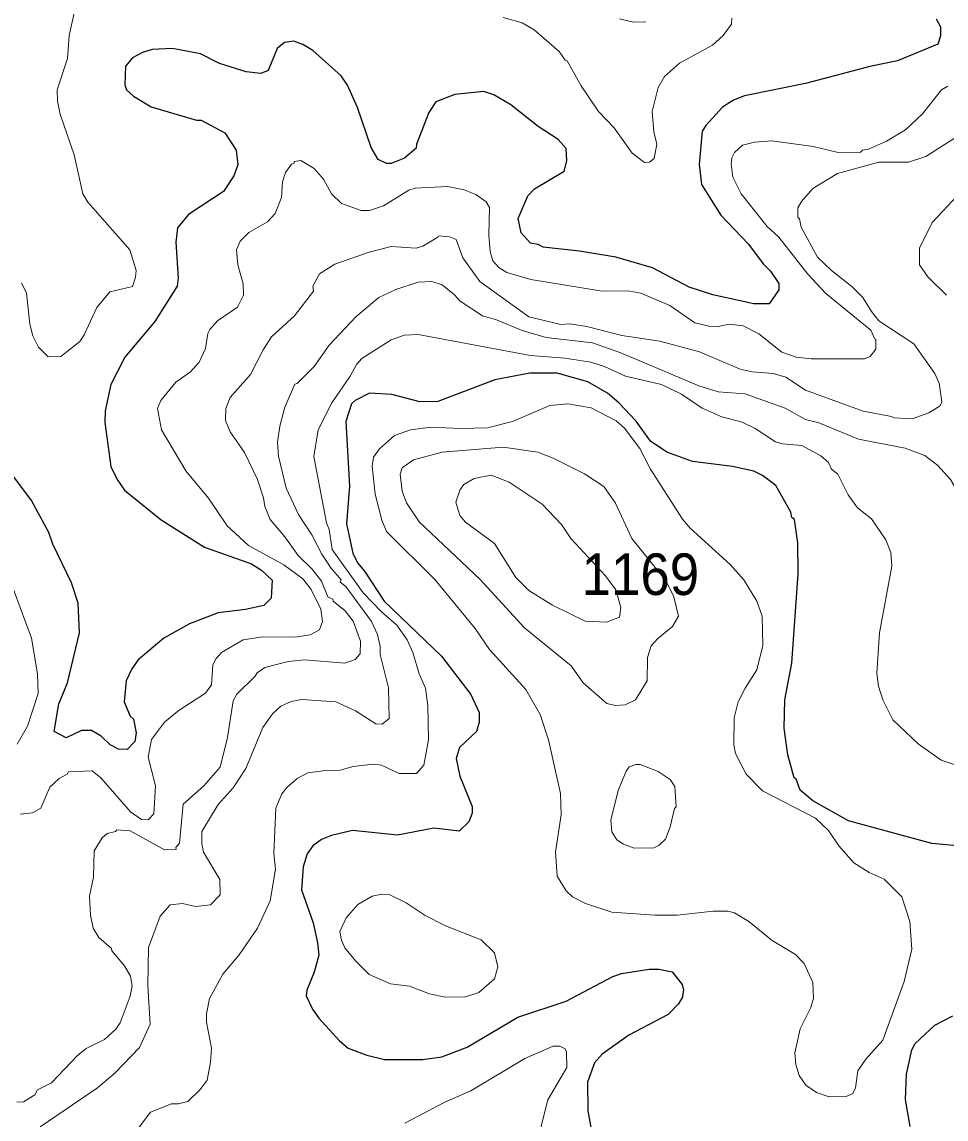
# Model space of a CAD drawing. Extents: x 447.8 to 473.9, y 7733.1 to 7760.8.
# Drawn here: x 469.176 to 470.955, y 7751.599 to 7753.711 of the extents above; entities that cross this region are included whole.
import ezdxf

# ---------------------------------------------------------------- set-up
doc = ezdxf.new("R2010")
doc.units = 0
doc.header["$LTSCALE"] = 0.032
doc.layers.add('1', color=7, linetype='Continuous', lineweight=25)
doc.layers.add('2', color=7, linetype='Continuous', lineweight=13)
doc.layers.add('21', color=7, linetype='Continuous')

msp = doc.modelspace()

# ---------------------------------------------------------------- linework, layer by layer
at = {"layer": '1'}
for points in [[(470.9361, 7753.7166), (470.9443, 7753.7017), (470.9443, 7753.6843), (470.939, 7753.6681), (470.8614, 7753.6361), (470.808, 7753.6252), (470.6842, 7753.5922), (470.567, 7753.5687), (470.5459, 7753.5601), (470.5248, 7753.5471), (470.4923, 7753.5118), (470.4857, 7753.5006), (470.4794, 7753.4362), (470.4842, 7753.3978), (470.5216, 7753.3391), (470.5737, 7753.2838), (470.6034, 7753.2446), (470.617, 7753.2309), (470.6328, 7753.2075), (470.6331, 7753.1951), (470.6145, 7753.1681), (470.5846, 7753.1684), (470.5061, 7753.1857), (470.4606, 7753.2004), (470.3897, 7753.2373), (470.3195, 7753.258), (470.249, 7753.27), (470.1796, 7753.2771), (470.1696, 7753.2827), (470.1551, 7753.2848), (470.1371, 7753.3048)], [(470.2252, 7753.4434), (470.2237, 7753.4671), (470.2079, 7753.4845), (470.1697, 7753.5099), (470.1172, 7753.5513), (470.0845, 7753.5704), (470.0653, 7753.5768), (470.0092, 7753.5714), (469.9725, 7753.557), (469.959, 7753.5365), (469.9353, 7753.4759), (469.9346, 7753.4682), (469.9123, 7753.4486), (469.8869, 7753.4384), (469.8775, 7753.4383), (469.8618, 7753.446), (469.8479, 7753.4692), (469.822, 7753.5465), (469.8028, 7753.5889), (469.7902, 7753.6073), (469.7362, 7753.6558), (469.7164, 7753.6678), (469.6994, 7753.6738), (469.6813, 7753.6711), (469.6674, 7753.6595), (469.6498, 7753.6174), (469.6361, 7753.6115), (469.6077, 7753.6147), (469.5565, 7753.631), (469.5196, 7753.6492), (469.4658, 7753.6595), (469.4269, 7753.6579), (469.4077, 7753.6523), (469.3885, 7753.6418), (469.3755, 7753.6258), (469.3739, 7753.5901), (469.3775, 7753.58), (469.3909, 7753.568), (469.425, 7753.5475), (469.5121, 7753.522), (469.5212, 7753.5216), (469.5665, 7753.4974), (469.5886, 7753.4642), (469.5913, 7753.4361), (469.5839, 7753.4147), (469.5639, 7753.3846), (469.4967, 7753.3404), (469.4753, 7753.3143), (469.4719, 7753.2872), (469.4766, 7753.2177), (469.4747, 7753.2022), (469.4317, 7753.1344), (469.3742, 7753.0658), (469.3469, 7753.0129), (469.3359, 7752.9621), (469.3356, 7752.9397), (469.3472, 7752.8553), (469.3592, 7752.8299), (469.3735, 7752.8096), (469.4438, 7752.7526), (469.5276, 7752.7002), (469.6178, 7752.6677), (469.6372, 7752.6557), (469.6573, 7752.6363), (469.6557, 7752.6016), (469.6414, 7752.5878), (469.6064, 7752.5797), (469.5539, 7752.5734), (469.4987, 7752.5524), (469.4491, 7752.525), (469.3997, 7752.4828), (469.3875, 7752.4656), (469.3766, 7752.443), (469.3728, 7752.4025), (469.3842, 7752.375), (469.3904, 7752.3687), (469.3956, 7752.3425), (469.3932, 7752.3258), (469.3787, 7752.3106), (469.3616, 7752.3113), (469.3456, 7752.3193), (469.3286, 7752.3359), (469.3096, 7752.3473), (469.2903, 7752.3471), (469.2608, 7752.3331), (469.2379, 7752.3451), (469.2469, 7752.3987), (469.2633, 7752.4387), (469.2866, 7752.535), (469.2843, 7752.5923), (469.2713, 7752.6314), (469.2356, 7752.7055), (469.2277, 7752.728), (469.1946, 7752.7895), (469.1525, 7752.8453)], [(470.1371, 7753.3048), (470.1309, 7753.3324), (470.1498, 7753.3762), (470.1625, 7753.3899), (470.2195, 7753.4239), (470.2252, 7753.4434)], [(470.9977, 7752.1229), (470.9278, 7752.1293), (470.7674, 7752.1731), (470.6983, 7752.2119), (470.6742, 7752.232), (470.6661, 7752.2532), (470.6627, 7752.2558), (470.6502, 7752.3005), (470.643, 7752.3513), (470.6445, 7752.4063), (470.6581, 7752.4769), (470.6701, 7752.6488), (470.6693, 7752.7084), (470.663, 7752.7531), (470.6581, 7752.7573), (470.6564, 7752.7673), (470.6274, 7752.8185), (470.6013, 7752.8378), (470.5849, 7752.846), (470.5435, 7752.8554), (470.4665, 7752.865), (470.4173, 7752.8829), (470.3861, 7752.9041), (470.3581, 7752.9424), (470.3249, 7752.9779), (470.3033, 7752.9964), (470.2653, 7753.0182), (470.206, 7753.035), (470.1535, 7753.0351), (470.0863, 7753.0223), (469.9765, 7752.9805), (469.9419, 7752.9797), (469.8883, 7752.9935), (469.8453, 7752.9966), (469.8176, 7752.9825), (469.8101, 7752.9757), (469.7997, 7752.9421), (469.8068, 7752.8174), (469.8005, 7752.7446), (469.8126, 7752.6885), (469.8219, 7752.6699), (469.8355, 7752.6538), (469.8732, 7752.5961), (469.9838, 7752.4903), (470.0399, 7752.4165), (470.0558, 7752.3818), (470.0561, 7752.3634), (470.0507, 7752.3451), (470.0184, 7752.3141), (470.0116, 7752.2935)], [(470.0116, 7752.2935), (470.0191, 7752.2595), (470.0425, 7752.2006), (470.0424, 7752.1883), (470.0361, 7752.171), (470.0173, 7752.1534)], [(470.0173, 7752.1534), (469.9688, 7752.1589), (469.8986, 7752.1454), (469.8124, 7752.1549), (469.7716, 7752.1453), (469.7524, 7752.1373), (469.7356, 7752.1252), (469.7248, 7752.1099), (469.7176, 7752.0846), (469.7139, 7752.0404), (469.7364, 7751.9767), (469.7452, 7751.9382), (469.7476, 7751.9146), (469.7386, 7751.8821), (469.7245, 7751.8475), (469.7231, 7751.8362), (469.7354, 7751.8106), (469.7473, 7751.7937), (469.7871, 7751.7499), (469.8039, 7751.7357), (469.8397, 7751.7225), (469.8739, 7751.7141), (469.9476, 7751.714), (469.984, 7751.7191), (470.033, 7751.7379), (470.1303, 7751.7952), (470.2234, 7751.8262), (470.3134, 7751.8736), (470.3299, 7751.8793), (470.3832, 7751.888), (470.402, 7751.888), (470.4278, 7751.8828), (470.4469, 7751.8582), (470.4496, 7751.847), (470.4471, 7751.8325), (470.4394, 7751.8201), (470.4201, 7751.8002), (470.3442, 7751.7607), (470.2932, 7751.7243), (470.2783, 7751.7075), (470.2645, 7751.6705), (470.2653, 7751.6151), (470.2717, 7751.5798)], [(470.8857, 7751.5846), (470.877, 7751.6368), (470.8785, 7751.6856), (470.8891, 7751.7323), (470.8957, 7751.7447), (470.9332, 7751.7801), (470.968, 7751.7981)]]:
    msp.add_lwpolyline(points, dxfattribs=at)
at = {"layer": '2'}
for points in [[(469.2778, 7753.7333), (469.2667, 7753.6847), (469.2634, 7753.6406), (469.2434, 7753.5802), (469.2441, 7753.5581), (469.2494, 7753.5332), (469.2763, 7753.4548), (469.2929, 7753.3801), (469.3029, 7753.3641), (469.3835, 7753.2722), (469.3956, 7753.2326), (469.3948, 7753.2194), (469.3888, 7753.2019), (469.3452, 7753.1914), (469.32, 7753.1611), (469.2956, 7753.1084), (469.2871, 7753.0958), (469.2508, 7753.0672), (469.2261, 7753.0664), (469.2079, 7753.0851), (469.197, 7753.1069), (469.1913, 7753.1293), (469.185, 7753.1891), (469.1751, 7753.2089)], [(470.5427, 7753.7182), (470.5419, 7753.7068), (470.5259, 7753.6845), (470.5052, 7753.6664), (470.442, 7753.6316), (470.4131, 7753.6059), (470.4007, 7753.5846), (470.3889, 7753.5388), (470.3921, 7753.4997), (470.3983, 7753.4759), (470.3932, 7753.4478), (470.3843, 7753.4408), (470.3742, 7753.4401), (470.3509, 7753.4586), (470.3157, 7753.5069), (470.2857, 7753.5386), (470.2527, 7753.5879), (470.2255, 7753.6363), (470.222, 7753.6374), (470.2102, 7753.6537), (470.1617, 7753.696), (470.139, 7753.7091), (470.1025, 7753.7195)], [(470.326, 7753.7172), (470.3531, 7753.7107), (470.3772, 7753.711)], [(470.5608, 7753.3803), (470.5445, 7753.4122), (470.5412, 7753.4377), (470.5428, 7753.4493), (470.5478, 7753.4593), (470.5629, 7753.4735), (470.5864, 7753.4792), (470.6196, 7753.4823), (470.6989, 7753.471), (470.7474, 7753.4598), (470.7904, 7753.4601), (470.7939, 7753.4639), (470.8054, 7753.4662), (470.8403, 7753.4812), (470.8771, 7753.5031), (470.9096, 7753.5342), (470.9462, 7753.5805), (470.9584, 7753.5874)], [(471.1052, 7753.5862), (471.0599, 7753.5396), (471.0239, 7753.5162), (470.9903, 7753.4994), (470.9159, 7753.4518), (470.8829, 7753.4407)], [(469.3113, 7752.2695), (469.3281, 7752.2562), (469.3852, 7752.1903), (469.4059, 7752.1755), (469.4186, 7752.175), (469.4301, 7752.1865), (469.4332, 7752.2406), (469.419, 7752.2957), (469.4255, 7752.33), (469.4503, 7752.3634), (469.4785, 7752.386), (469.5292, 7752.4192), (469.5406, 7752.4352), (469.5437, 7752.4728), (469.5489, 7752.4852), (469.56, 7752.4972), (469.6019, 7752.5213), (469.6395, 7752.5276), (469.7022, 7752.5269), (469.7305, 7752.5315), (469.7485, 7752.5407), (469.7545, 7752.5567), (469.7515, 7752.5809), (469.7327, 7752.6188), (469.7164, 7752.6389), (469.6804, 7752.6659), (469.6118, 7752.7034), (469.5709, 7752.7412), (469.5353, 7752.7944), (469.4914, 7752.8469), (469.4447, 7752.926), (469.4366, 7752.9669), (469.443, 7752.9821), (469.4724, 7753.0173), (469.5004, 7753.0373), (469.5174, 7753.0559), (469.5294, 7753.0822), (469.5337, 7753.111), (469.5374, 7753.119), (469.5521, 7753.1353), (469.5912, 7753.1617), (469.6024, 7753.1852), (469.6016, 7753.2067), (469.5918, 7753.2431), (469.589, 7753.272), (469.596, 7753.2891), (469.6126, 7753.3058), (469.6488, 7753.3262), (469.6634, 7753.342), (469.6753, 7753.373), (469.6772, 7753.4029), (469.6832, 7753.4208), (469.6946, 7753.4371), (469.7, 7753.4392), (469.6997, 7753.4422), (469.713, 7753.4439), (469.7385, 7753.4288), (469.7567, 7753.4084), (469.7717, 7753.3799), (469.7912, 7753.3617), (469.829, 7753.3478), (469.845, 7753.3479), (469.8717, 7753.3568), (469.9207, 7753.3869), (469.9326, 7753.391), (469.9952, 7753.3942), (470.0275, 7753.3879), (470.0499, 7753.3785), (470.0694, 7753.3647), (470.0762, 7753.3537), (470.0747, 7753.3005), (470.0775, 7753.2693), (470.0826, 7753.251), (470.0939, 7753.238), (470.1095, 7753.2285), (470.1559, 7753.2152), (470.2891, 7753.1931), (470.3459, 7753.193), (470.3676, 7753.1891), (470.4234, 7753.1653), (470.471, 7753.132), (470.498, 7753.1252), (470.5161, 7753.1249), (470.5371, 7753.1289), (470.5643, 7753.1261), (470.5947, 7753.1103), (470.639, 7753.0752), (470.6661, 7753.0659), (470.6955, 7753.0624), (470.7981, 7753.0624), (470.8091, 7753.0667), (470.82, 7753.081), (470.8199, 7753.1006), (470.817, 7753.1018), (470.81, 7753.1178)], [(470.8829, 7753.4407), (470.8257, 7753.4413), (470.7458, 7753.419), (470.6986, 7753.3903), (470.6769, 7753.3655), (470.6696, 7753.3528), (470.6694, 7753.3352), (470.6725, 7753.3321), (470.6762, 7753.3157), (470.7075, 7753.2579), (470.7343, 7753.2326), (470.7738, 7753.2016), (470.795, 7753.1804), (470.8111, 7753.1535), (470.8257, 7753.1359), (470.8928, 7753.0914), (470.9332, 7753.034), (470.9418, 7753.0158), (470.9467, 7752.98), (470.9435, 7752.9722), (470.922, 7752.9586), (470.8894, 7752.9471), (470.8557, 7752.9486), (470.8502, 7752.9517), (470.7953, 7752.9615), (470.6846, 7753.0021), (470.6465, 7753.0271), (470.6219, 7753.0341), (470.5816, 7753.0377), (470.5583, 7753.0428), (470.4805, 7753.0758), (470.4039, 7753.0967), (470.3308, 7753.1073), (470.2634, 7753.1249), (470.2305, 7753.1296), (470.2134, 7753.1283), (470.1518, 7753.1432), (470.0574, 7753.211), (470.0244, 7753.2571), (470.0119, 7753.2924), (469.9989, 7753.2973), (469.9778, 7753.2995), (469.9767, 7753.2966), (469.9479, 7753.2796), (469.9351, 7753.2756), (469.8866, 7753.2787), (469.8441, 7753.268), (469.7783, 7753.2447), (469.7488, 7753.2261), (469.7359, 7753.2026), (469.7371, 7753.1926), (469.7004, 7753.1452), (469.6564, 7753.1051), (469.6402, 7753.0799), (469.6162, 7753.0321), (469.5765, 7752.988), (469.5682, 7752.9668), (469.5681, 7752.9438), (469.5765, 7752.9219), (469.6044, 7752.8819), (469.6296, 7752.8301), (469.6411, 7752.7947), (469.6435, 7752.7782), (469.6536, 7752.7532), (469.6818, 7752.72), (469.7077, 7752.6838), (469.7347, 7752.6575), (469.7523, 7752.6343), (469.7649, 7752.6043), (469.7744, 7752.5999), (469.7751, 7752.5959), (469.798, 7752.5773), (469.8137, 7752.5576), (469.8277, 7752.5188), (469.827, 7752.4946), (469.8176, 7752.4835), (469.7972, 7752.4764), (469.72, 7752.4828), (469.6887, 7752.4797), (469.6437, 7752.4684), (469.6288, 7752.4584), (469.6251, 7752.4518), (469.5893, 7752.4168), (469.5827, 7752.4043), (469.5719, 7752.3337), (469.5574, 7752.2766), (469.5261, 7752.2406), (469.4862, 7752.2051), (469.4791, 7752.1304), (469.4723, 7752.1219), (469.4731, 7752.1182), (469.4502, 7752.1176), (469.3844, 7752.1542), (469.3583, 7752.1557), (469.356, 7752.1526)], [(470.81, 7753.1178), (470.7237, 7753.1883), (470.6891, 7753.2252), (470.6333, 7753.2964), (470.6103, 7753.317), (470.5608, 7753.3803)], [(470.9561, 7753.1852), (470.9196, 7753.2202), (470.9036, 7753.2435), (470.9035, 7753.2755), (470.9281, 7753.325), (470.9776, 7753.3778)], [(469.2111, 7751.584), (469.3213, 7751.6594), (469.3553, 7751.6882), (469.4023, 7751.7372), (469.4229, 7751.7818), (469.4182, 7751.856), (469.4198, 7751.9293), (469.4417, 7751.9895), (469.4614, 7752.0113), (469.485, 7752.0138), (469.5098, 7752.0081), (469.5392, 7752.0117), (469.5574, 7752.031), (469.5569, 7752.0604), (469.5255, 7752.1127), (469.5222, 7752.1289), (469.5222, 7752.1527), (469.5535, 7752.2045), (469.5825, 7752.237), (469.6071, 7752.274), (469.6398, 7752.3531), (469.6583, 7752.3792), (469.674, 7752.3938), (469.6941, 7752.4027), (469.7148, 7752.4066), (469.7799, 7752.4025), (469.8181, 7752.385), (469.8569, 7752.3602), (469.8694, 7752.3595), (469.8828, 7752.3704), (469.8814, 7752.4295), (469.8654, 7752.4932), (469.8658, 7752.5089), (469.8604, 7752.532), (469.8489, 7752.5567), (469.7994, 7752.624), (469.7887, 7752.6328), (469.7905, 7752.637), (469.7707, 7752.6601), (469.7531, 7752.6867), (469.7341, 7752.7237), (469.7081, 7752.7628), (469.6844, 7752.8135), (469.6695, 7752.8749), (469.6677, 7752.9018), (469.6723, 7752.9329), (469.6823, 7752.9697), (469.7014, 7753.0134), (469.7055, 7753.0147), (469.7387, 7753.0478), (469.7674, 7753.089), (469.8186, 7753.1431), (469.8632, 7753.1803), (469.8959, 7753.1961), (469.9387, 7753.2099), (469.9648, 7753.2114), (469.9848, 7753.205), (470.0086, 7753.1859), (470.0196, 7753.1734), (470.0627, 7753.1454), (470.0893, 7753.1375), (470.139, 7753.1167), (470.1848, 7753.1038), (470.2741, 7753.0934), (470.3289, 7753.0738), (470.4793, 7753.0108), (470.5163, 7752.9992), (470.5683, 7752.995), (470.6453, 7752.9677), (470.6841, 7752.946), (470.7101, 7752.9395), (470.7861, 7752.9078), (470.8765, 7752.8908), (470.914, 7752.8767)], [(469.3918, 7751.5705), (469.4235, 7751.6128), (469.4638, 7751.6283), (469.477, 7751.6284), (469.495, 7751.6332), (469.5191, 7751.6562), (469.5327, 7751.6743), (469.5391, 7751.7085), (469.5407, 7751.7355), (469.5312, 7751.7859), (469.5313, 7751.8018), (469.5369, 7751.8311), (469.5625, 7751.8779), (469.5938, 7751.9155), (469.6293, 7751.9667), (469.6539, 7752.0193), (469.664, 7752.0799), (469.661, 7752.1104), (469.6649, 7752.1975), (469.6762, 7752.225), (469.6856, 7752.2372), (469.706, 7752.2546), (469.7266, 7752.2656), (469.7612, 7752.2703), (469.7888, 7752.2705), (469.8133, 7752.2776), (469.8521, 7752.2824), (469.8679, 7752.2802), (469.9023, 7752.2641), (469.9355, 7752.2643), (469.9496, 7752.2803), (469.9583, 7752.329), (469.9575, 7752.3945), (469.9527, 7752.4288), (469.9406, 7752.456), (469.9285, 7752.4971), (469.9178, 7752.5214), (469.8974, 7752.5501), (469.8675, 7752.576), (469.8326, 7752.6121), (469.7733, 7752.6952), (469.7675, 7752.7337), (469.7619, 7752.7469), (469.738, 7752.8744), (469.7459, 7752.9257), (469.7726, 7752.9776), (469.8078, 7753.0289), (469.8198, 7753.0517), (469.8304, 7753.0632), (469.8868, 7753.0991), (469.9126, 7753.108), (469.939, 7753.1096), (470.1551, 7753.0689), (470.2211, 7753.0639), (470.2714, 7753.056), (470.2977, 7753.0478), (470.338, 7753.0293), (470.4074, 7753.0129), (470.4459, 7752.9946), (470.4853, 7752.9676), (470.5231, 7752.9511), (470.5622, 7752.9404), (470.5876, 7752.9284), (470.6266, 7752.9026), (470.6393, 7752.8988), (470.6776, 7752.8955), (470.714, 7752.8759), (470.7284, 7752.8629)], [(470.7284, 7752.8629), (470.7341, 7752.8503), (470.7465, 7752.8407), (470.7665, 7752.8007), (470.7844, 7752.7759), (470.8112, 7752.7545)], [(470.914, 7752.8767), (470.939, 7752.8569), (470.9633, 7752.8301), (470.994, 7752.7777), (470.9996, 7752.7609), (470.9996, 7752.7217)], [(470.8112, 7752.7545), (470.8393, 7752.7144), (470.8486, 7752.69), (470.8505, 7752.6631), (470.8265, 7752.5353), (470.8217, 7752.4572), (470.8248, 7752.4327), (470.833, 7752.4063), (470.8524, 7752.3679), (470.9013, 7752.3214), (470.9454, 7752.2903), (471.0096, 7752.2687)], [(469.1507, 7752.6429), (469.1941, 7752.5247), (469.2056, 7752.4563), (469.2073, 7752.4186), (469.1866, 7752.3556), (469.1669, 7752.321)], [(469.2121, 7752.1975), (469.2297, 7752.2381), (469.2478, 7752.2549), (469.2632, 7752.2632), (469.2657, 7752.2673), (469.3113, 7752.2695)], [(469.1725, 7752.1863), (469.1963, 7752.1888), (469.2121, 7752.1975)], [(469.356, 7752.1526), (469.3401, 7752.1491), (469.3306, 7752.1406), (469.3147, 7752.1153), (469.3139, 7752.0648), (469.3059, 7752.0283)], [(469.3059, 7752.0283), (469.3077, 7751.9915), (469.3131, 7751.9666), (469.324, 7751.9486), (469.348, 7751.9275), (469.3487, 7751.923), (469.3735, 7751.8944), (469.3852, 7751.8745), (469.3884, 7751.8555), (469.3844, 7751.8359), (469.3649, 7751.7844), (469.3564, 7751.7721), (469.3351, 7751.7525), (469.2996, 7751.7352), (469.2826, 7751.7213), (469.2325, 7751.6688), (469.2057, 7751.6555), (469.2007, 7751.646), (469.1787, 7751.6326), (469.166, 7751.6316)], [(470.1611, 7751.5293), (470.1884, 7751.6362), (470.2252, 7751.6983), (470.2245, 7751.7289), (470.2219, 7751.7347), (470.2112, 7751.7396), (470.1989, 7751.7397), (470.1438, 7751.7158), (470.0403, 7751.6536), (469.9899, 7751.6317), (469.9129, 7751.5916)]]:
    msp.add_lwpolyline(points, dxfattribs=at)
for points in [[(470.2061, 7752.0668), (470.2029, 7752.1135), (470.214, 7752.1848), (470.2124, 7752.2258), (470.1893, 7752.3294), (470.1738, 7752.3781), (470.1461, 7752.4257), (470.0759, 7752.5028), (470.0487, 7752.5432), (469.971, 7752.6378), (469.8776, 7752.7303), (469.8685, 7752.7517), (469.8558, 7752.8023), (469.8501, 7752.8559), (469.8524, 7752.8733), (469.8643, 7752.889), (469.8932, 7752.9146), (469.9239, 7752.926), (469.9633, 7752.9308), (470.0206, 7752.9284), (470.0719, 7752.9299), (470.1205, 7752.9419), (470.1919, 7752.9726), (470.2268, 7752.9758), (470.272, 7752.9684), (470.3198, 7752.9429), (470.3359, 7752.9292), (470.3655, 7752.89), (470.3862, 7752.8498), (470.4476, 7752.7536), (470.4624, 7752.7363), (470.5396, 7752.6669), (470.5659, 7752.637), (470.5907, 7752.5961), (470.6012, 7752.5669), (470.602, 7752.5105), (470.5907, 7752.464), (470.568, 7752.4285), (470.555, 7752.4025), (470.5468, 7752.3716), (470.5466, 7752.3194), (470.5499, 7752.3027), (470.5701, 7752.2629), (470.6015, 7752.2307), (470.7036, 7752.1784), (470.7288, 7752.1549), (470.7485, 7752.1248), (470.7774, 7752.0925), (470.8072, 7752.0739), (470.8361, 7752.0611), (470.8697, 7752.0267), (470.8849, 7751.9793), (470.8891, 7751.9262), (470.8741, 7751.8643), (470.8335, 7751.7508), (470.8003, 7751.7143), (470.7851, 7751.6919), (470.7807, 7751.6596), (470.7752, 7751.6487), (470.7628, 7751.6426), (470.7296, 7751.6421), (470.7058, 7751.6506), (470.6852, 7751.6646), (470.6722, 7751.6828), (470.6657, 7751.7044), (470.6638, 7751.7264), (470.6739, 7751.7728), (470.6938, 7751.8129), (470.6998, 7751.8312), (470.6983, 7751.8623), (470.682, 7751.8987), (470.6648, 7751.9158), (470.6202, 7751.9427), (470.575, 7751.9792), (470.5479, 7751.9962), (470.5347, 7751.9994), (470.5068, 7751.9995), (470.4376, 7751.9915), (470.3946, 7751.9914), (470.3118, 7751.9975), (470.2611, 7752.0142), (470.2358, 7752.027), (470.2239, 7752.0385)], [(470.3793, 7752.4426), (470.3801, 7752.4873), (470.3873, 7752.5098), (470.3998, 7752.5242), (470.4283, 7752.5472), (470.4399, 7752.5671), (470.4309, 7752.6044), (470.416, 7752.6343), (470.3503, 7752.7165), (470.3184, 7752.7848), (470.2959, 7752.8169), (470.2592, 7752.841), (470.1987, 7752.8713), (470.1691, 7752.8827), (470.1021, 7752.8924), (469.9849, 7752.8827), (469.9294, 7752.8678), (469.9079, 7752.8528), (469.9039, 7752.8403), (469.9082, 7752.8079), (469.9164, 7752.7856), (469.9406, 7752.7487), (470.0575, 7752.6386), (470.1434, 7752.5446), (470.2331, 7752.4716), (470.2563, 7752.439), (470.3016, 7752.3991), (470.3184, 7752.395), (470.337, 7752.3966), (470.3569, 7752.406)], [(470.3263, 7752.5652), (470.3286, 7752.5838), (470.3192, 7752.6176), (470.2995, 7752.6451), (470.2328, 7752.7166), (470.2146, 7752.7436), (470.1777, 7752.783), (470.1138, 7752.825), (470.0794, 7752.8387), (470.0467, 7752.832), (470.0267, 7752.8209), (470.0188, 7752.8097), (470.0113, 7752.7867), (470.0192, 7752.7612), (470.0299, 7752.7481), (470.0858, 7752.7071), (470.1266, 7752.6416), (470.1515, 7752.6168), (470.197, 7752.5883), (470.2605, 7752.5574), (470.3012, 7752.5558)], [(470.3342, 7752.128), (470.3213, 7752.1368), (470.3118, 7752.1523), (470.3095, 7752.1742), (470.3234, 7752.2314), (470.3392, 7752.2687), (470.3452, 7752.2769), (470.3579, 7752.2816), (470.3663, 7752.2816), (470.401, 7752.2683), (470.424, 7752.2527), (470.433, 7752.2393), (470.4353, 7752.2002), (470.4322, 7752.1969), (470.4241, 7752.1616), (470.4147, 7752.1379), (470.4021, 7752.1257), (470.3923, 7752.1214), (470.3545, 7752.1206)], [(469.8179, 7751.9035), (469.7973, 7751.9285), (469.7909, 7751.9434), (469.7877, 7751.9605), (469.8003, 7751.9868), (469.8227, 7752.012), (469.8501, 7752.0282), (469.8685, 7752.0323), (469.8827, 7752.0315), (469.9155, 7752.0156), (469.952, 7751.9911), (469.9913, 7751.9713), (470.0601, 7751.9441), (470.0856, 7751.9194), (470.0922, 7751.892), (470.0859, 7751.869), (470.0556, 7751.8427), (470.03, 7751.8344), (469.9906, 7751.8336), (469.9607, 7751.8404), (469.922, 7751.8552), (469.8854, 7751.8596), (469.8445, 7751.8777)]]:
    msp.add_lwpolyline(points, close=True, dxfattribs=at)

# ---------------------------------------------------------------- texts
at = {"layer": '21', "width": 0.95}
msp.add_text('1169', height=0.08, dxfattribs=at).set_placement((470.2535, 7752.6079))

doc.saveas('drawing.dxf')
